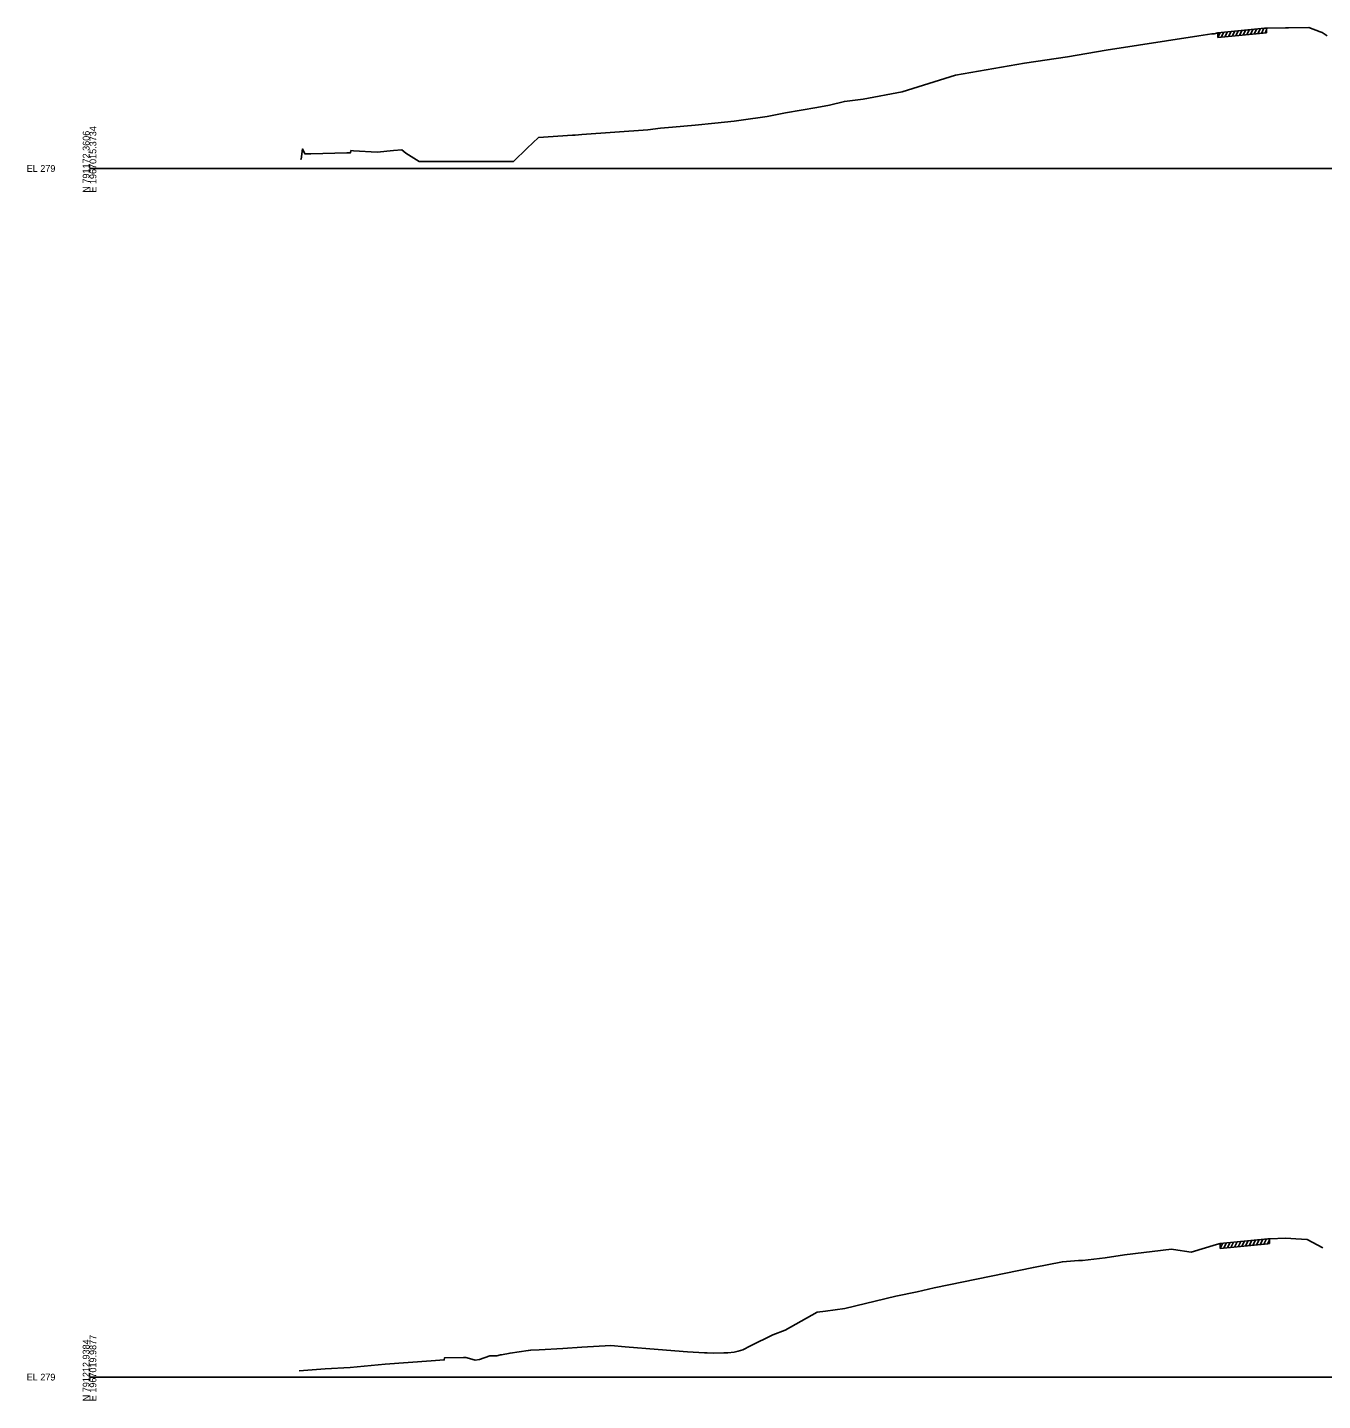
# Model space of a CAD drawing. Extents: x 1017 to 19997, y -1947 to 50737.
# Drawn here: x 17974 to 18510, y 7990 to 8558 of the extents above; entities that cross this region are included whole.
import ezdxf

# ---------------------------------------------------------------- set-up
doc = ezdxf.new("R2010")
doc.units = 0
for name, color, linetype in [('RD_GPK_XS_Cell', 7, 'Continuous'), ('RD_XS_ExGround', 7, 'Continuous'), ('RD_XS_ExPaveRet', 7, 'Continuous')]:
    doc.layers.add(name, color=color, linetype=linetype)

msp = doc.modelspace()

# ---------------------------------------------------------------- linework, layer by layer
at = {"layer": 'RD_GPK_XS_Cell'}
for p, q in [((18000, 8500), (18600, 8500)), ((18000, 8000), (18600, 8000))]:
    msp.add_line(p, q, dxfattribs=at)
at = {"layer": 'RD_XS_ExGround'}
for points in [[(18087.34, 8504), (18087.54, 8503.81), (18088.21, 8508.1), (18089.16, 8506.03), (18091.58, 8506.11), (18106.44, 8506.4), (18108.04, 8506.5), (18108.17, 8507.4), (18109.24, 8507.31), (18119.06, 8506.69), (18125.8, 8507.44), (18129.28, 8507.76), (18130.99, 8506.34), (18136.41, 8502.94), (18146.9, 8502.94), (18175.52, 8502.94), (18181.18, 8508.37), (18185.89, 8512.86), (18199.91, 8513.74), (18200.55, 8513.82), (18201.04, 8513.84), (18203.73, 8514.04), (18231.1, 8516.04), (18236.31, 8516.62), (18241.32, 8517.08), (18250.66, 8517.87), (18258.8, 8518.79), (18266.76, 8519.57), (18269.78, 8520), (18280.55, 8521.55), (18288.12, 8522.98), (18301.04, 8525.21), (18306.35, 8526.24), (18312.45, 8527.73), (18320.15, 8528.65), (18336.39, 8531.67), (18358.46, 8538.6), (18387.06, 8543.59), (18404.81, 8546.22), (18420.81, 8548.89), (18459.1, 8554.86), (18464.53, 8555.66), (18465.52, 8555.66), (18466.95, 8556.11), (18486.27, 8557.99), (18487.18, 8558.08), (18487.57, 8558.1), (18495.04, 8558.23), (18496.31, 8558.17), (18504.68, 8558.33), (18509.35, 8556.54), (18510.24, 8556.24), (18512.26, 8554.91)], [(18086.83, 8002.62), (18097.48, 8003.36), (18107.91, 8004), (18122.36, 8005.33), (18141.41, 8006.7), (18146.81, 8007.14), (18146.95, 8008.04), (18154.74, 8008.13), (18155.73, 8008.09), (18158.31, 8007.46), (18159.58, 8007.01), (18161.42, 8007.31), (18165.72, 8008.75), (18168.61, 8008.79), (18170.08, 8009.16), (18170.49, 8009.24), (18174.1, 8009.96), (18177.78, 8010.4), (18181.57, 8010.95), (18182.61, 8011.15), (18186.14, 8011.35), (18195.86, 8011.81), (18203.72, 8012.33), (18215.83, 8013.1), (18221.69, 8012.5), (18235.31, 8011.43), (18247.48, 8010.52), (18254.57, 8010.09), (18255.58, 8009.98), (18258.44, 8009.89), (18262.52, 8010.01), (18264.2, 8010), (18266.76, 8010.33), (18268.43, 8010.75), (18270.37, 8011.34), (18273.65, 8012.87), (18282.82, 8017.43), (18287.98, 8019.4), (18301.13, 8026.84), (18304.57, 8027.29), (18312.62, 8028.42), (18333.78, 8033.44), (18342.62, 8035.29), (18349.6, 8036.91), (18390.7, 8045.4), (18402.72, 8047.69), (18409.31, 8048.22), (18410.95, 8048.21), (18420.44, 8049.28), (18428.32, 8050.54), (18447.8, 8052.92), (18448.67, 8052.75), (18456, 8051.7), (18466.52, 8054.81), (18467.95, 8055.21), (18487.66, 8057.19), (18488.38, 8057.26), (18495.23, 8057.49), (18499.32, 8057.26), (18503.96, 8056.95), (18510.41, 8053.51)]]:
    msp.add_lwpolyline(points, dxfattribs=at)
at = {"layer": 'RD_XS_ExPaveRet'}
for p, q in [((18466.95, 8554.11), (18468, 8556.22)), ((18466.95, 8554.11), (18466.95, 8556.11)), ((18468.44, 8554.26), (18469.49, 8556.36)), ((18469.94, 8554.4), (18470.99, 8556.51)), ((18471.44, 8554.55), (18472.49, 8556.65)), ((18472.94, 8554.7), (18473.99, 8556.8)), ((18474.43, 8554.84), (18475.48, 8556.94)), ((18475.94, 8554.99), (18476.99, 8557.09)), ((18477.45, 8555.13), (18478.51, 8557.24)), ((18478.97, 8555.28), (18480.02, 8557.38)), ((18480.48, 8555.43), (18481.54, 8557.53)), ((18482, 8555.57), (18483.05, 8557.68)), ((18483.51, 8555.72), (18484.57, 8557.82)), ((18485.03, 8555.87), (18486.08, 8557.97)), ((18486.55, 8556.02), (18487.18, 8557.28)), ((18487.18, 8556.08), (18487.18, 8558.08)), ((18467.95, 8053.21), (18469, 8055.31)), ((18467.95, 8053.21), (18467.95, 8055.21)), ((18469.45, 8053.36), (18470.51, 8055.46)), ((18470.95, 8053.51), (18472.01, 8055.61)), ((18472.45, 8053.66), (18473.51, 8055.77)), ((18473.96, 8053.81), (18475.01, 8055.92)), ((18475.45, 8053.96), (18476.51, 8056.07)), ((18476.96, 8054.11), (18478.02, 8056.22)), ((18478.48, 8054.27), (18479.53, 8056.37)), ((18480, 8054.42), (18481.05, 8056.53)), ((18481.52, 8054.57), (18482.57, 8056.68)), ((18483.04, 8054.73), (18484.09, 8056.83)), ((18484.55, 8054.88), (18485.61, 8056.99)), ((18486.07, 8055.03), (18487.13, 8057.14)), ((18487.6, 8055.19), (18488.38, 8056.75)), ((18488.38, 8055.26), (18488.38, 8057.26))]:
    msp.add_line(p, q, dxfattribs=at)
for points in [[(18466.95, 8554.11), (18487.18, 8556.08)], [(18467.95, 8053.21), (18487.66, 8055.19), (18488.38, 8055.26)]]:
    msp.add_lwpolyline(points, dxfattribs=at)

# ---------------------------------------------------------------- texts
at = {"layer": 'RD_GPK_XS_Cell'}
for s, p in [('N 791172.3606', (18000, 8490)), ('E 1967015.3734', (18002.8, 8490)), ('N 791212.9384', (18000, 7990)), ('E 1967019.9877', (18002.8, 7990))]:
    msp.add_text(s, height=2.8, rotation=90, dxfattribs=at).set_placement(p)
for p in [(17974, 8498.6), (17974, 7998.6)]:
    msp.add_text('EL 279', height=2.8, dxfattribs=at).set_placement(p)

doc.saveas('drawing.dxf')
